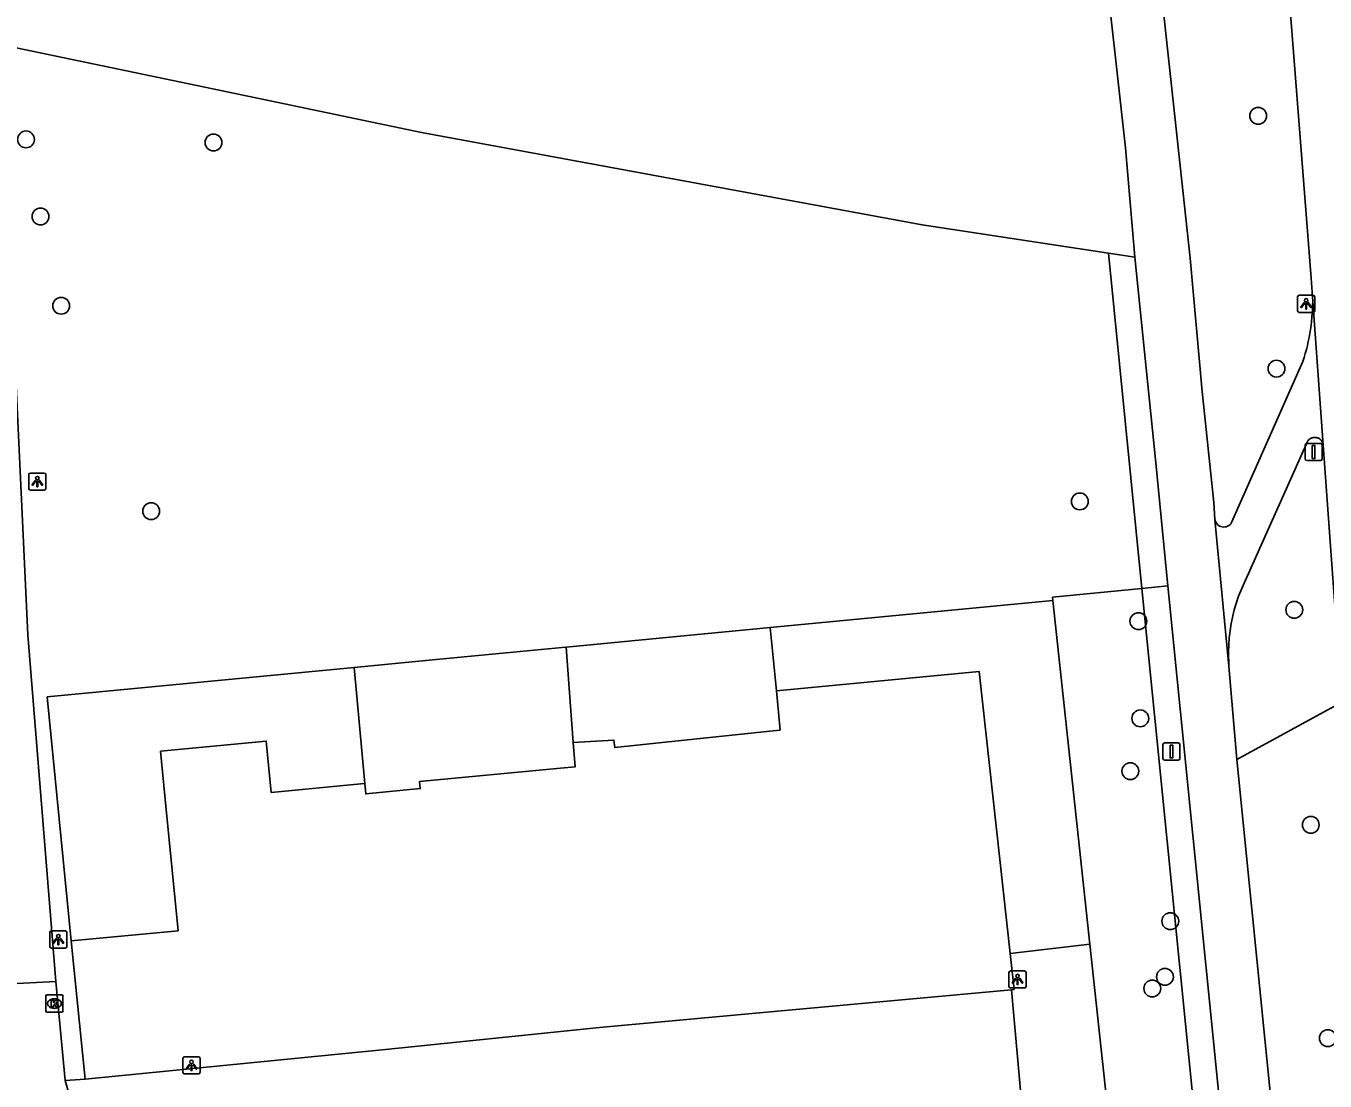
# Model space of a CAD drawing. Extents: x 161084 to 161928, y 385355 to 386522.
# Drawn here: x 161813.4 to 161888.9, y 386415 to 386476.4 of the extents above; entities that cross this region are included whole.
import ezdxf

# ---------------------------------------------------------------- set-up
doc = ezdxf.new("R2010")
doc.units = 0
for name, color, linetype in [('IMGEO_Afsluitpaal', 7, 'Continuous'), ('IMGEO_Berm_groen', 7, 'Continuous'), ('IMGEO_Boom', 7, 'Continuous'), ('IMGEO_Fietspad_gesloten', 7, 'Continuous'), ('IMGEO_Fietspad_open', 7, 'Continuous'), ('IMGEO_Kolk', 7, 'Continuous'), ('IMGEO_Lichtpunt', 7, 'Continuous'), ('IMGEO_Loofbos', 7, 'Continuous'), ('IMGEO_Pand', 7, 'Continuous'), ('IMGEO_Parkeervlak_open', 7, 'Continuous'), ('IMGEO_Rijbaan_lokaal_open', 7, 'Continuous'), ('IMGEO_Rijbaan_regionaal_gesloten', 7, 'Continuous'), ('IMGEO_Verkeersbordpaal', 7, 'Continuous')]:
    doc.layers.add(name, color=color, linetype=linetype)

msp = doc.modelspace()

# ---------------------------------------------------------------- linework, layer by layer
at = {"layer": 'IMGEO_Afsluitpaal'}
for p, q in [((161887.726, 386451.186), (161887.726, 386451.986)), ((161887.726, 386451.986), (161887.726, 386451.186)), ((161887.826, 386452.086), (161888.616, 386452.086)), ((161888.616, 386452.086), (161887.826, 386452.086)), ((161888.716, 386451.986), (161888.716, 386451.186)), ((161888.716, 386451.186), (161888.716, 386451.986)), ((161888.616, 386451.086), (161887.826, 386451.086)), ((161887.826, 386451.086), (161888.616, 386451.086))]:
    msp.add_line(p, q, dxfattribs=at)
msp.add_lwpolyline([(161888.146, 386451.961), (161888.296, 386451.961), (161888.296, 386451.211), (161888.146, 386451.211), (161888.146, 386451.961)], dxfattribs=at)
for centre, start, end in [((161887.826, 386451.986), 90, 180), ((161887.826, 386451.986), 90, 180), ((161888.616, 386451.986), 0, 90), ((161888.616, 386451.986), 360, 90), ((161887.826, 386451.186), 180, 270), ((161887.826, 386451.186), 180, 270), ((161888.616, 386451.186), 270, 0), ((161888.616, 386451.186), 270, 0)]:
    msp.add_arc(centre, 0.1, start, end, dxfattribs=at)
at = {"layer": 'IMGEO_Berm_groen'}
for points in [[(161876.294, 386463.149), (161877.825, 386462.917)], [(161878.246, 386443.66), (161876.294, 386463.149)], [(161879.76, 386443.811), (161878.246, 386443.66)], [(161884.111, 386385.086), (161878.246, 386443.66)], [(161889.857, 386437.049), (161883.767, 386433.712)]]:
    msp.add_lwpolyline(points, dxfattribs=at)
at = {"layer": 'IMGEO_Boom'}
for centre in [(161885.003, 386471.134), (161813.389, 386469.761), (161824.291, 386469.582), (161814.23, 386465.276), (161815.438, 386460.089), (161886.064, 386456.432), (161874.633, 386448.714), (161820.667, 386448.151), (161887.101, 386442.41), (161878.041, 386441.75), (161878.151, 386436.101), (161877.572, 386433.028), (161888.058, 386429.912), (161879.895, 386424.313), (161878.848, 386420.394), (161879.584, 386421.074), (161889.051, 386417.508)]:
    msp.add_circle(centre, 0.489, dxfattribs=at)
at = {"layer": 'IMGEO_Fietspad_gesloten'}
for points in [[(161877.825, 386462.917), (161877.284, 386469.275), (161875.892, 386481.832), (161875.747, 386483.075)], [(161878.82, 386483.379), (161878.91, 386482.565), (161881.048, 386462.864), (161881.751, 386455.1), (161882.423, 386448.649), (161882.492, 386447.661)], [(161811.886, 386475.287), (161812.314, 386466.21), (161813.489, 386440.953), (161815.115, 386420.806)], [(161877.825, 386462.917), (161879.046, 386450.953), (161879.76, 386443.811)], [(161883.303, 386439.145), (161882.492, 386447.661)], [(161879.76, 386443.811), (161885.612, 386385.236)], [(161883.767, 386433.712), (161883.303, 386439.145)], [(161892.584, 386340.168), (161890.789, 386362.407), (161888.142, 386390.008), (161883.767, 386433.712)]]:
    msp.add_lwpolyline(points, dxfattribs=at)
at = {"layer": 'IMGEO_Fietspad_open'}
for points in [[(161883.453, 386447.488), (161887.596, 386456.855)], [(161888.778, 386452.011), (161888.77, 386452.054), (161888.758, 386452.097), (161888.742, 386452.138), (161888.723, 386452.178), (161888.7, 386452.216), (161888.674, 386452.252), (161888.645, 386452.285), (161888.613, 386452.316), (161888.578, 386452.343), (161888.541, 386452.367), (161888.503, 386452.388), (161888.462, 386452.406), (161888.42, 386452.419), (161888.377, 386452.429), (161888.333, 386452.435), (161888.289, 386452.437), (161888.244, 386452.435), (161888.201, 386452.429), (161888.158, 386452.42), (161888.115, 386452.406), (161888.075, 386452.389), (161888.036, 386452.368), (161887.999, 386452.344), (161887.964, 386452.316), (161887.932, 386452.286), (161887.903, 386452.253), (161887.877, 386452.217), (161887.86, 386452.19), (161884.192, 386443.955), (161883.866, 386443.197), (161883.609, 386442.413), (161883.423, 386441.609), (161883.309, 386440.792), (161883.269, 386439.968), (161883.303, 386439.145)]]:
    msp.add_lwpolyline(points, dxfattribs=at)
for centre, radius, start, end in [((161877.083, 386460.374), 11.087, 341.49241, 1.18757), ((161883.002, 386447.737), 0.515, 188.50344, 331.0863)]:
    msp.add_arc(centre, radius, start, end, dxfattribs=at)
at = {"layer": 'IMGEO_Kolk'}
for p, q in [((161814.539, 386419.097), (161814.539, 386419.949)), ((161814.614, 386420.023), (161815.466, 386420.023)), ((161815.027, 386419.803), (161815.052, 386419.803)), ((161815.54, 386419.949), (161815.54, 386419.097)), ((161815.466, 386419.023), (161814.614, 386419.023)), ((161815.05, 386419.243), (161815.025, 386419.243))]:
    msp.add_line(p, q, dxfattribs=at)
for points in [[(161814.539, 386419.097), (161814.539, 386419.949)], [(161814.614, 386420.023), (161815.466, 386420.023)], [(161814.86, 386419.723), (161814.983, 386419.723), (161814.983, 386419.572), (161815.113, 386419.723), (161815.277, 386419.723), (161815.131, 386419.572), (161815.284, 386419.323), (161815.132, 386419.323), (161815.047, 386419.487), (161814.983, 386419.42), (161814.983, 386419.323), (161814.86, 386419.323), (161814.86, 386419.723)], [(161815.54, 386419.949), (161815.54, 386419.097)], [(161815.466, 386419.023), (161814.614, 386419.023)]]:
    msp.add_lwpolyline(points, dxfattribs=at)
for centre, start, end in [((161814.616, 386419.947), 91.55205, 178.44795), ((161814.616, 386419.947), 91.55205, 178.44795), ((161815.464, 386419.947), 1.55205, 88.44795), ((161815.464, 386419.947), 1.55205, 88.44795), ((161814.616, 386419.099), 181.55205, 268.44795), ((161814.616, 386419.099), 181.55205, 268.44795), ((161815.464, 386419.099), 271.55205, 358.44795), ((161815.464, 386419.099), 271.55205, 358.44795)]:
    msp.add_arc(centre, 0.0765, start, end, dxfattribs=at)
for centre, major_axis, ratio, start_param, end_param in [((161815.026, 386419.523), (-0.387, 0.002), 0.722429, 4.712389, 7.853982), ((161815.051, 386419.523), (-0.39, 0.002), 0.717154, 1.570796, 4.712389)]:
    msp.add_ellipse(centre, major_axis=major_axis, ratio=ratio, start_param=start_param, end_param=end_param, dxfattribs=at)
at = {"layer": 'IMGEO_Lichtpunt'}
for p, q in [((161887.292, 386460.606), (161887.292, 386459.799)), ((161887.292, 386460.606), (161887.292, 386459.799)), ((161888.194, 386460.701), (161887.386, 386460.701)), ((161888.194, 386460.701), (161887.386, 386460.701)), ((161888.288, 386459.799), (161888.288, 386460.606)), ((161888.288, 386459.799), (161888.288, 386460.606)), ((161887.386, 386459.705), (161888.194, 386459.705)), ((161887.386, 386459.705), (161888.194, 386459.705)), ((161814.454, 386450.366), (161813.646, 386450.366)), ((161814.454, 386450.366), (161813.646, 386450.366)), ((161813.552, 386450.271), (161813.552, 386449.464)), ((161813.552, 386450.271), (161813.552, 386449.464)), ((161814.548, 386449.464), (161814.548, 386450.271)), ((161814.548, 386449.464), (161814.548, 386450.271)), ((161813.646, 386449.37), (161814.454, 386449.37)), ((161813.646, 386449.37), (161814.454, 386449.37)), ((161814.771, 386423.645), (161814.771, 386422.838)), ((161814.771, 386423.645), (161814.771, 386422.838)), ((161815.673, 386423.74), (161814.865, 386423.74)), ((161815.673, 386423.74), (161814.865, 386423.74)), ((161815.767, 386422.838), (161815.767, 386423.645)), ((161815.767, 386422.838), (161815.767, 386423.645)), ((161814.865, 386422.744), (161815.673, 386422.744)), ((161814.865, 386422.744), (161815.673, 386422.744)), ((161870.519, 386421.327), (161870.519, 386420.52)), ((161870.519, 386421.327), (161870.519, 386420.52)), ((161871.421, 386421.422), (161870.613, 386421.422)), ((161871.421, 386421.422), (161870.613, 386421.422)), ((161871.515, 386420.52), (161871.515, 386421.327)), ((161871.515, 386420.52), (161871.515, 386421.327)), ((161870.613, 386420.426), (161871.421, 386420.426)), ((161870.613, 386420.426), (161871.421, 386420.426)), ((161823.414, 386416.428), (161822.606, 386416.428)), ((161823.414, 386416.428), (161822.606, 386416.428)), ((161822.512, 386416.333), (161822.512, 386415.526)), ((161822.512, 386416.333), (161822.512, 386415.526)), ((161823.508, 386415.526), (161823.508, 386416.333)), ((161823.508, 386415.526), (161823.508, 386416.333)), ((161822.606, 386415.432), (161823.414, 386415.432)), ((161822.606, 386415.432), (161823.414, 386415.432))]:
    msp.add_line(p, q, dxfattribs=at)
for points in [[(161887.666, 386460.27), (161887.705, 386460.242), (161887.517, 386459.98), (161887.479, 386460.007), (161887.666, 386460.27)], [(161887.768, 386460.222), (161887.815, 386460.222), (161887.815, 386459.9), (161887.768, 386459.9), (161887.768, 386460.222)], [(161887.878, 386460.242), (161887.916, 386460.269), (161888.103, 386460.007), (161888.064, 386459.979), (161887.878, 386460.242)], [(161813.926, 386449.935), (161813.965, 386449.907), (161813.777, 386449.645), (161813.739, 386449.672), (161813.926, 386449.935)], [(161814.028, 386449.887), (161814.075, 386449.887), (161814.075, 386449.565), (161814.028, 386449.565), (161814.028, 386449.887)], [(161814.138, 386449.907), (161814.176, 386449.934), (161814.363, 386449.672), (161814.324, 386449.644), (161814.138, 386449.907)], [(161815.145, 386423.309), (161815.184, 386423.281), (161814.996, 386423.019), (161814.958, 386423.046), (161815.145, 386423.309)], [(161815.247, 386423.261), (161815.294, 386423.261), (161815.294, 386422.939), (161815.247, 386422.939), (161815.247, 386423.261)], [(161815.357, 386423.281), (161815.395, 386423.308), (161815.582, 386423.046), (161815.543, 386423.018), (161815.357, 386423.281)], [(161870.893, 386420.991), (161870.932, 386420.963), (161870.744, 386420.701), (161870.706, 386420.728), (161870.893, 386420.991)], [(161870.995, 386420.943), (161871.042, 386420.943), (161871.042, 386420.621), (161870.995, 386420.621), (161870.995, 386420.943)], [(161871.105, 386420.963), (161871.143, 386420.99), (161871.33, 386420.728), (161871.291, 386420.7), (161871.105, 386420.963)], [(161822.886, 386415.997), (161822.925, 386415.969), (161822.737, 386415.707), (161822.699, 386415.734), (161822.886, 386415.997)], [(161822.988, 386415.949), (161823.035, 386415.949), (161823.035, 386415.627), (161822.988, 386415.627), (161822.988, 386415.949)], [(161823.098, 386415.969), (161823.136, 386415.996), (161823.323, 386415.734), (161823.284, 386415.706), (161823.098, 386415.969)]]:
    msp.add_lwpolyline(points, dxfattribs=at)
for centre in [(161887.791, 386460.404), (161814.051, 386450.069), (161815.27, 386423.443), (161871.018, 386421.125), (161823.011, 386416.131)]:
    msp.add_circle(centre, 0.0994, dxfattribs=at)
for centre, start, end in [((161887.386, 386460.606), 90, 180), ((161887.386, 386460.606), 90, 180), ((161888.194, 386460.606), 0, 90), ((161888.194, 386460.606), 0, 90), ((161887.386, 386459.799), 180, 270), ((161887.386, 386459.799), 180, 270), ((161888.194, 386459.799), 270, 0), ((161888.194, 386459.799), 270, 360), ((161813.646, 386450.271), 90, 180), ((161813.646, 386450.271), 90, 180), ((161814.454, 386450.271), 0, 90), ((161814.454, 386450.271), 0, 90), ((161813.646, 386449.464), 180, 270), ((161813.646, 386449.464), 180, 270), ((161814.454, 386449.464), 270, 0), ((161814.454, 386449.464), 270, 360), ((161814.865, 386423.645), 90, 180), ((161814.865, 386423.645), 90, 180), ((161815.673, 386423.645), 0, 90), ((161815.673, 386423.645), 0, 90), ((161814.865, 386422.838), 180, 270), ((161814.865, 386422.838), 180, 270), ((161815.673, 386422.838), 270, 0), ((161815.673, 386422.838), 270, 360), ((161870.613, 386421.327), 90, 180), ((161870.613, 386421.327), 90, 180), ((161871.421, 386421.327), 0, 90), ((161871.421, 386421.327), 0, 90), ((161870.613, 386420.52), 180, 270), ((161870.613, 386420.52), 180, 270), ((161871.421, 386420.52), 270, 0), ((161871.421, 386420.52), 270, 360), ((161822.606, 386416.333), 90, 180), ((161822.606, 386416.333), 90, 180), ((161823.414, 386416.333), 0, 90), ((161823.414, 386416.333), 0, 90), ((161822.606, 386415.526), 180, 270), ((161822.606, 386415.526), 180, 270), ((161823.414, 386415.526), 270, 0), ((161823.414, 386415.526), 270, 360)]:
    msp.add_arc(centre, 0.0946, start, end, dxfattribs=at)
at = {"layer": 'IMGEO_Loofbos'}
for points in [[(161811.886, 386475.287), (161823.779, 386472.801), (161836.382, 386470.167), (161865.465, 386464.788), (161876.294, 386463.149)], [(161873.071, 386442.963), (161873.052, 386443.141), (161878.246, 386443.66)], [(161816.822, 386415.118), (161816.012, 386423.166)]]:
    msp.add_lwpolyline(points, dxfattribs=at)
at = {"layer": 'IMGEO_Pand'}
for points in [[(161856.647, 386441.386), (161873.071, 386442.963)], [(161875.215, 386422.978), (161873.071, 386442.963)], [(161844.779, 386440.247), (161856.647, 386441.386)], [(161856.647, 386441.386), (161857.011, 386437.703)], [(161832.459, 386439.064), (161836.83, 386439.484), (161844.542, 386440.224), (161844.779, 386440.247)], [(161844.779, 386440.247), (161845.198, 386434.697)], [(161816.012, 386423.166), (161814.623, 386437.352), (161832.459, 386439.064)], [(161833.081, 386432.317), (161832.459, 386439.064)], [(161857.011, 386437.703), (161868.779, 386438.833), (161870.587, 386422.438)], [(161845.198, 386434.697), (161847.562, 386434.842), (161847.603, 386434.399), (161856.629, 386435.354), (161857.215, 386435.416), (161857.011, 386437.703)], [(161816.012, 386423.166), (161822.226, 386423.756), (161821.539, 386430.803), (161821.215, 386434.189), (161827.357, 386434.777), (161827.642, 386431.794), (161832.852, 386432.295), (161833.081, 386432.317)], [(161845.198, 386434.697), (161845.305, 386433.281), (161844.446, 386433.2), (161836.26, 386432.428), (161836.299, 386432.021), (161833.137, 386431.71), (161833.081, 386432.317)], [(161875.215, 386422.978), (161870.587, 386422.438)]]:
    msp.add_lwpolyline(points, dxfattribs=at)
at = {"layer": 'IMGEO_Parkeervlak_open'}
for points in [[(161870.587, 386422.438), (161870.818, 386420.341), (161870.673, 386420.327)], [(161876.236, 386413.461), (161875.215, 386422.978)]]:
    msp.add_lwpolyline(points, dxfattribs=at)
at = {"layer": 'IMGEO_Rijbaan_lokaal_open'}
for points in [[(161815.115, 386420.806), (161812.126, 386420.653)], [(161815.674, 386415.047), (161815.115, 386420.806)], [(161816.822, 386415.118), (161834.281, 386416.846), (161846.716, 386418.133), (161858.137, 386419.178), (161870.673, 386420.327)], [(161870.673, 386420.327), (161871.33, 386412.959)], [(161815.674, 386415.047), (161816.822, 386415.118)], [(161816.661, 386411.561), (161815.674, 386415.047)]]:
    msp.add_lwpolyline(points, dxfattribs=at)
at = {"layer": 'IMGEO_Rijbaan_regionaal_gesloten'}
for points in [[(161886.081, 386487.333), (161886.345, 386484.015), (161888.089, 386461.702), (161888.167, 386460.604)], [(161888.167, 386460.604), (161888.778, 386452.011)], [(161888.778, 386452.011), (161888.84, 386451.187), (161889.857, 386437.049)]]:
    msp.add_lwpolyline(points, dxfattribs=at)
at = {"layer": 'IMGEO_Verkeersbordpaal'}
for p, q in [((161879.463, 386433.776), (161879.463, 386434.576)), ((161879.463, 386434.576), (161879.463, 386433.776)), ((161879.563, 386434.676), (161880.353, 386434.676)), ((161880.353, 386434.676), (161879.563, 386434.676)), ((161880.453, 386434.576), (161880.453, 386433.776)), ((161880.453, 386433.776), (161880.453, 386434.576)), ((161880.353, 386433.676), (161879.563, 386433.676)), ((161879.563, 386433.676), (161880.353, 386433.676))]:
    msp.add_line(p, q, dxfattribs=at)
msp.add_lwpolyline([(161879.883, 386434.551), (161880.033, 386434.551), (161880.033, 386433.801), (161879.883, 386433.801), (161879.883, 386434.551)], dxfattribs=at)
for centre, start, end in [((161879.563, 386434.576), 90, 180), ((161879.563, 386434.576), 90, 180), ((161880.353, 386434.576), 0, 90), ((161880.353, 386434.576), 360, 90), ((161879.563, 386433.776), 180, 270), ((161879.563, 386433.776), 180, 270), ((161880.353, 386433.776), 270, 0), ((161880.353, 386433.776), 270, 0)]:
    msp.add_arc(centre, 0.1, start, end, dxfattribs=at)

doc.saveas('drawing.dxf')
